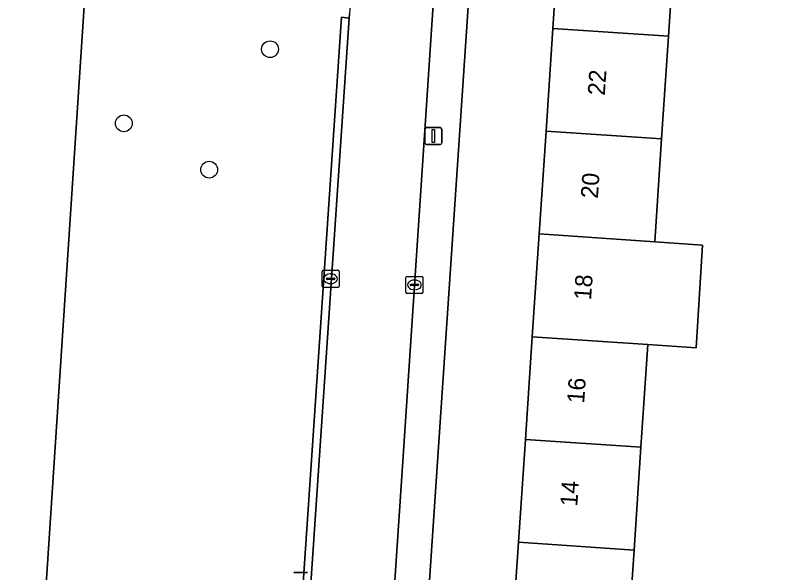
# Model space of a CAD drawing. Extents: x 161848 to 162726, y 385382 to 386521.
# Drawn here: x 161937.67 to 161982.81, y 385930.71 to 385963.18 of the extents above; entities that cross this region are included whole.
import ezdxf

# ---------------------------------------------------------------- set-up
doc = ezdxf.new("R2010")
doc.units = 0
for name, color, linetype in [('IMGEO_Berm_groen', 7, 'Continuous'), ('IMGEO_Boom', 7, 'Continuous'), ('IMGEO_Erf', 7, 'Continuous'), ('IMGEO_Groenvoorziening', 7, 'Continuous'), ('IMGEO_Kolk', 7, 'Continuous'), ('IMGEO_Lichtmast', 7, 'Continuous'), ('IMGEO_Pand', 7, 'Continuous'), ('IMGEO_Pand_nummerreeks', 7, 'Continuous'), ('IMGEO_Rijbaan_lokaal_open', 7, 'Continuous'), ('IMGEO_Verkeerseiland_open', 7, 'Continuous'), ('IMGEO_Voetpad_open', 7, 'Continuous')]:
    doc.layers.add(name, color=color, linetype=linetype)

msp = doc.modelspace()

# ---------------------------------------------------------------- linework, layer by layer
at = {"layer": 'IMGEO_Berm_groen'}
msp.add_lwpolyline([(161934.076, 385932.542), (161932.676, 385923.695), (161930.423, 385913.464), (161926.031, 385895.262), (161928.213, 385892.993), (161926.577, 385879.216), (161936.046, 385878.605), (161941.769, 385965.23)], dxfattribs=at)
at = {"layer": 'IMGEO_Boom'}
for centre in [(161952.514, 385961.213), (161943.984, 385956.893), (161948.961, 385954.19)]:
    msp.add_circle(centre, 0.489, dxfattribs=at)
at = {"layer": 'IMGEO_Erf'}
for points in [[(161964.413, 385968.919), (161959.389, 385894.166), (161966.417, 385893.698), (161969.448, 385893.493), (161972.48, 385893.288), (161975.512, 385893.084), (161978.543, 385892.879), (161981.575, 385892.674), (161984.606, 385892.469), (161984.206, 385886.51), (161985.726, 385886.39), (161986.122, 385892.367), (161989.19, 385892.16), (161992.258, 385891.952), (161995.326, 385891.745), (161998.394, 385891.537), (162000, 385891.426), (162005.37, 385891.056), (162016.387, 385890.314), (162021.428, 385965.253)], [(161966.604, 385926.476), (161967.006, 385932.468), (161967.407, 385938.459), (161967.809, 385944.451), (161968.21, 385950.442), (161968.612, 385956.434), (161969.014, 385962.425), (161969.425, 385968.564), (161976.168, 385968.112), (161975.757, 385961.973), (161975.355, 385955.982), (161974.953, 385949.99), (161977.748, 385949.791), (161977.376, 385943.812), (161974.552, 385943.999), (161974.15, 385938.007), (161973.749, 385932.016), (161973.347, 385926.024)]]:
    msp.add_lwpolyline(points, dxfattribs=at)
at = {"layer": 'IMGEO_Groenvoorziening'}
for points in [[(161956.172, 385964.297), (161951.778, 385964.617), (161951.81, 385965.293), (161952.514, 385975.741), (161942.908, 385976.416), (161942.155, 385965.203), (161941.769, 385965.23), (161936.046, 385878.605), (161945.908, 385877.969), (161947.252, 385877.882), (161947.664, 385883.893), (161946.303, 385883.992), (161946.959, 385893.98), (161951.459, 385893.64)], [(161956.682, 385963.084), (161957.125, 385963.028), (161957.141, 385963.277)], [(161953.306, 385906.577), (161952.85, 385906.602), (161953.594, 385917.566), (161952.902, 385917.605), (161942.708, 385918.198), (161943.421, 385928.406), (161949.13, 385928.045), (161949.157, 385929.362), (161952.418, 385929.193), (161952.351, 385927.886), (161953.62, 385927.823), (161954.287, 385927.783), (161956.682, 385963.084)]]:
    msp.add_lwpolyline(points, dxfattribs=at)
at = {"layer": 'IMGEO_Kolk'}
for p, q in [((161955.621, 385948.331), (161956.473, 385948.331)), ((161955.546, 385947.405), (161955.546, 385948.257)), ((161955.805, 385947.825), (161955.805, 385947.837)), ((161955.848, 385947.874), (161956.246, 385947.874)), ((161956.034, 385948.111), (161956.059, 385948.111)), ((161956.289, 385947.837), (161956.289, 385947.825)), ((161956.547, 385948.257), (161956.547, 385947.405)), ((161960.435, 385947.046), (161960.435, 385947.898)), ((161960.51, 385947.972), (161961.362, 385947.972)), ((161961.436, 385947.898), (161961.436, 385947.046)), ((161956.243, 385947.788), (161955.845, 385947.788)), ((161956.057, 385947.551), (161956.032, 385947.551)), ((161960.694, 385947.466), (161960.694, 385947.478)), ((161961.132, 385947.429), (161960.734, 385947.429)), ((161960.737, 385947.515), (161961.135, 385947.515)), ((161960.923, 385947.752), (161960.948, 385947.752)), ((161961.178, 385947.478), (161961.178, 385947.466)), ((161956.473, 385947.331), (161955.621, 385947.331)), ((161961.362, 385946.972), (161960.51, 385946.972)), ((161960.946, 385947.192), (161960.921, 385947.192))]:
    msp.add_line(p, q, dxfattribs=at)
for points in [[(161955.621, 385948.331), (161956.473, 385948.331)], [(161955.546, 385947.405), (161955.546, 385948.257)], [(161956.547, 385948.257), (161956.547, 385947.405)], [(161960.435, 385947.046), (161960.435, 385947.898)], [(161960.51, 385947.972), (161961.362, 385947.972)], [(161961.436, 385947.898), (161961.436, 385947.046)], [(161956.473, 385947.331), (161955.621, 385947.331)], [(161961.362, 385946.972), (161960.51, 385946.972)]]:
    msp.add_lwpolyline(points, dxfattribs=at)
for centre, radius, start, end in [((161955.623, 385948.255), 0.0765, 91.552, 178.448), ((161955.623, 385948.255), 0.0765, 91.552, 178.448), ((161956.471, 385948.255), 0.0765, 1.552, 88.448), ((161956.471, 385948.255), 0.0765, 1.552, 88.448), ((161955.845, 385947.834), 0.0403, 85.8775, 175.7526), ((161955.842, 385947.824), 0.0366, 178.938, 274.7102), ((161956.246, 385947.831), 0.043, 264.8664, 352.4533), ((161956.25, 385947.836), 0.0386, 1.7309, 96.639), ((161960.512, 385947.896), 0.0765, 91.552, 178.448), ((161960.512, 385947.896), 0.0765, 91.552, 178.448), ((161961.36, 385947.896), 0.0765, 1.552, 88.448), ((161961.36, 385947.896), 0.0765, 1.552, 88.448), ((161955.623, 385947.407), 0.0765, 181.552, 268.448), ((161955.623, 385947.407), 0.0765, 181.552, 268.448), ((161956.471, 385947.407), 0.0765, 271.552, 358.448), ((161956.471, 385947.407), 0.0765, 271.552, 358.448), ((161960.734, 385947.475), 0.0403, 85.8775, 175.7526), ((161960.731, 385947.465), 0.0366, 178.938, 274.7102), ((161961.135, 385947.472), 0.043, 264.8664, 352.4533), ((161961.139, 385947.477), 0.0386, 1.7309, 96.639), ((161960.512, 385947.048), 0.0765, 181.552, 268.448), ((161960.512, 385947.048), 0.0765, 181.552, 268.448), ((161961.36, 385947.048), 0.0765, 271.552, 358.448), ((161961.36, 385947.048), 0.0765, 271.552, 358.448)]:
    msp.add_arc(centre, radius, start, end, dxfattribs=at)
for centre, major_axis, ratio, start_param, end_param in [((161956.033, 385947.831), (-0.387, 0.002), 0.722429, 4.712389, 7.853982), ((161956.058, 385947.831), (-0.39, 0.002), 0.717154, 1.570796, 4.712389), ((161960.922, 385947.472), (-0.387, 0.002), 0.722429, 4.712389, 7.853982), ((161960.947, 385947.472), (-0.39, 0.002), 0.717154, 1.570796, 4.712389)]:
    msp.add_ellipse(centre, major_axis=major_axis, ratio=ratio, start_param=start_param, end_param=end_param, dxfattribs=at)
at = {"layer": 'IMGEO_Lichtmast'}
for p, q in [((161961.544, 385955.75), (161961.544, 385956.55)), ((161961.544, 385956.55), (161961.544, 385955.75)), ((161961.644, 385956.65), (161962.434, 385956.65)), ((161962.434, 385956.65), (161961.644, 385956.65)), ((161962.534, 385956.55), (161962.534, 385955.75)), ((161962.534, 385955.75), (161962.534, 385956.55)), ((161962.434, 385955.65), (161961.644, 385955.65)), ((161961.644, 385955.65), (161962.434, 385955.65)), ((161953.905, 385930.706), (161954.695, 385930.706)), ((161954.695, 385930.706), (161953.905, 385930.706))]:
    msp.add_line(p, q, dxfattribs=at)
msp.add_lwpolyline([(161961.964, 385956.525), (161962.114, 385956.525), (161962.114, 385955.775), (161961.964, 385955.775), (161961.964, 385956.525)], dxfattribs=at)
for centre, start, end in [((161961.644, 385956.55), 90, 180), ((161961.644, 385956.55), 90, 180), ((161962.434, 385956.55), 0, 90), ((161962.434, 385956.55), 360, 90), ((161961.644, 385955.75), 180, 270), ((161961.644, 385955.75), 180, 270), ((161962.434, 385955.75), 270, 0), ((161962.434, 385955.75), 270, 0)]:
    msp.add_arc(centre, 0.1, start, end, dxfattribs=at)
at = {"layer": 'IMGEO_Pand'}
for points in [[(161976.168, 385968.112), (161969.425, 385968.564), (161969.014, 385962.425), (161975.757, 385961.973)], [(161975.757, 385961.973), (161969.014, 385962.425), (161968.612, 385956.434), (161975.355, 385955.982)], [(161975.355, 385955.982), (161968.612, 385956.434), (161968.21, 385950.442), (161974.953, 385949.99)], [(161977.748, 385949.791), (161974.953, 385949.99), (161968.21, 385950.442), (161967.809, 385944.451), (161974.552, 385943.999), (161977.376, 385943.812)], [(161974.552, 385943.999), (161967.809, 385944.451), (161967.407, 385938.459), (161974.15, 385938.007)], [(161974.15, 385938.007), (161967.407, 385938.459), (161967.006, 385932.468), (161973.749, 385932.016)], [(161973.749, 385932.016), (161967.006, 385932.468), (161966.604, 385926.476), (161973.347, 385926.024)]]:
    msp.add_lwpolyline(points, close=True, dxfattribs=at)
at = {"layer": 'IMGEO_Rijbaan_lokaal_open'}
for points in [[(161962.469, 385969.192), (161957.537, 385969.453), (161957.141, 385963.277), (161957.125, 385963.028), (161953.306, 385906.577), (161952.821, 385899.622), (161952.468, 385894.546), (161951.972, 385886.976), (161956.869, 385886.598), (161960.348, 385938.653)], [(161960.348, 385938.653), (161962.333, 385968.495)]]:
    msp.add_lwpolyline(points, dxfattribs=at)
at = {"layer": 'IMGEO_Verkeerseiland_open'}
msp.add_lwpolyline([(161957.125, 385963.028), (161956.682, 385963.084), (161954.287, 385927.783), (161953.594, 385917.566), (161952.85, 385906.602), (161953.306, 385906.577)], close=True, dxfattribs=at)
at = {"layer": 'IMGEO_Voetpad_open'}
for points in [[(161958.85, 385886.153), (161959.389, 385894.166), (161964.413, 385968.919)], [(161962.333, 385968.495), (161960.348, 385938.653), (161956.869, 385886.598)]]:
    msp.add_lwpolyline(points, dxfattribs=at)

# ---------------------------------------------------------------- texts
at = {"layer": 'IMGEO_Pand_nummerreeks'}
for s, rotation, p in [('22', 86.1655, (161972.038, 385958.496)), ('20', 86.1655, (161971.635, 385952.488)), ('18', 86.1671, (161971.238, 385946.565)), ('16', 86.1655, (161970.835, 385940.548)), ('14', 86.1655, (161970.432, 385934.535))]:
    msp.add_text(s, height=1, rotation=rotation, dxfattribs=at).set_placement(p)

doc.saveas('drawing.dxf')
